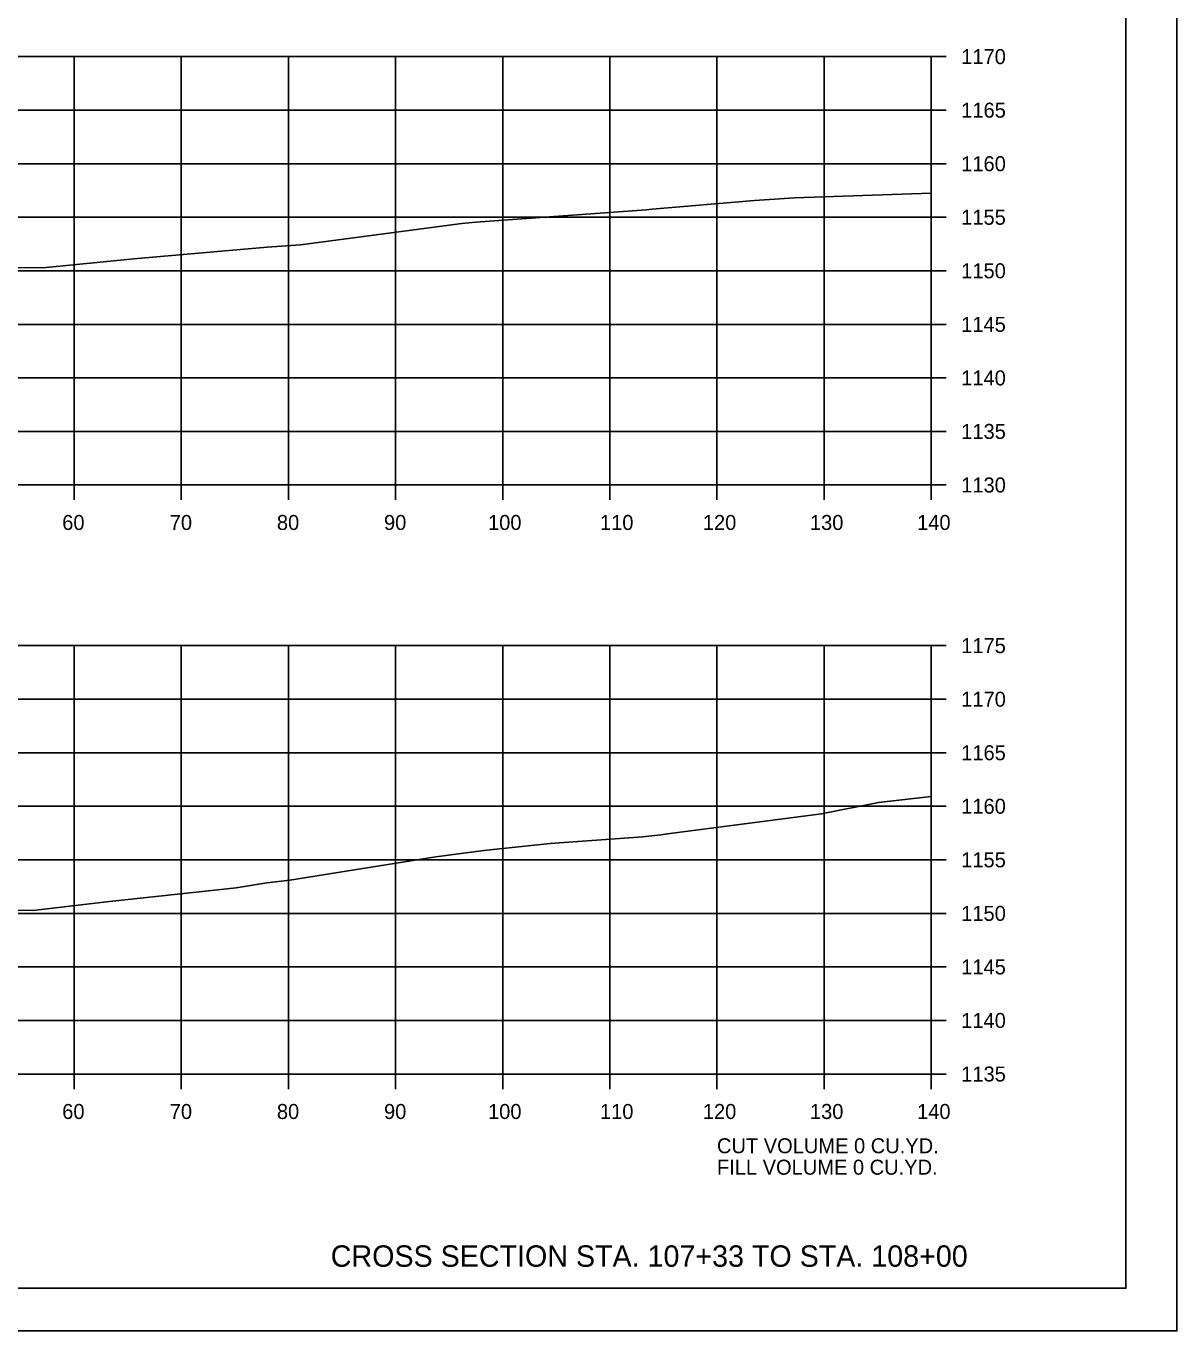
# Model space of a CAD drawing. Extents: x 1368971 to 1374497, y 378717 to 381839.
# Drawn here: x 1374389.8 to 1374497.3, y 380592.1 to 380713.9 of the extents above; entities that cross this region are included whole.
import ezdxf

# ---------------------------------------------------------------- set-up
doc = ezdxf.new("R2010")
doc.units = 0
for name, color, linetype in [('R_Axis', 7, 'Continuous'), ('R_Axis Annot', 7, 'Continuous'), ('R_Border', 7, 'Continuous'), ('R_Draft', 7, 'Continuous'), ('R_Exist Surface', 7, 'Continuous'), ('R_Grid', 7, 'Continuous'), ('R_No Plot', 7, 'Continuous')]:
    doc.layers.add(name, color=color, linetype=linetype)

msp = doc.modelspace()

# ---------------------------------------------------------------- linework, layer by layer
at = {"layer": 'R_Axis'}
for p, q in [((1374474.34, 380671.07), (1374474.34, 380711.07)), ((1374475.74, 380711.07), (1374474.34, 380711.07)), ((1374475.74, 380706.07), (1374474.34, 380706.07)), ((1374475.74, 380701.07), (1374474.34, 380701.07)), ((1374475.74, 380696.07), (1374474.34, 380696.07)), ((1374475.74, 380691.07), (1374474.34, 380691.07)), ((1374475.74, 380686.07), (1374474.34, 380686.07)), ((1374475.74, 380681.07), (1374474.34, 380681.07)), ((1374475.74, 380676.07), (1374474.34, 380676.07)), ((1374194.34, 380671.07), (1374474.34, 380671.07)), ((1374394.34, 380669.67), (1374394.34, 380671.07)), ((1374404.34, 380669.67), (1374404.34, 380671.07)), ((1374414.34, 380669.67), (1374414.34, 380671.07)), ((1374424.34, 380669.67), (1374424.34, 380671.07)), ((1374434.34, 380669.67), (1374434.34, 380671.07)), ((1374444.34, 380669.67), (1374444.34, 380671.07)), ((1374454.34, 380669.67), (1374454.34, 380671.07)), ((1374464.34, 380669.67), (1374464.34, 380671.07)), ((1374474.34, 380669.67), (1374474.34, 380671.07)), ((1374475.74, 380671.07), (1374474.34, 380671.07)), ((1374474.34, 380616.07), (1374474.34, 380656.07)), ((1374475.74, 380656.07), (1374474.34, 380656.07)), ((1374475.74, 380651.07), (1374474.34, 380651.07)), ((1374475.74, 380646.07), (1374474.34, 380646.07)), ((1374475.74, 380641.07), (1374474.34, 380641.07)), ((1374475.74, 380636.07), (1374474.34, 380636.07)), ((1374475.74, 380631.07), (1374474.34, 380631.07)), ((1374475.74, 380626.07), (1374474.34, 380626.07)), ((1374475.74, 380621.07), (1374474.34, 380621.07)), ((1374194.34, 380616.07), (1374474.34, 380616.07)), ((1374394.34, 380614.67), (1374394.34, 380616.07)), ((1374404.34, 380614.67), (1374404.34, 380616.07)), ((1374414.34, 380614.67), (1374414.34, 380616.07)), ((1374424.34, 380614.67), (1374424.34, 380616.07)), ((1374434.34, 380614.67), (1374434.34, 380616.07)), ((1374444.34, 380614.67), (1374444.34, 380616.07)), ((1374454.34, 380614.67), (1374454.34, 380616.07)), ((1374464.34, 380614.67), (1374464.34, 380616.07)), ((1374474.34, 380614.67), (1374474.34, 380616.07)), ((1374475.74, 380616.07), (1374474.34, 380616.07))]:
    msp.add_line(p, q, dxfattribs=at)
at = {"layer": 'R_Border'}
for q in [(1374492.52, 380801.53), (1374176.34, 380596.07)]:
    msp.add_line((1374492.52, 380596.07), q, dxfattribs=at)
at = {"layer": 'R_Exist Surface'}
for points in [[(1374383.26, 380691.42), (1374391.4, 380691.36), (1374399.9, 380692.18), (1374412.34, 380693.28), (1374415.45, 380693.51), (1374430.53, 380695.48), (1374431.19, 380695.54), (1374431.83, 380695.6), (1374447.72, 380696.75), (1374448.29, 380696.81), (1374457.83, 380697.64), (1374461.59, 380697.88), (1374474.34, 380698.33)], [(1374385.85, 380631.4), (1374390.47, 380631.35), (1374397.65, 380632.18), (1374409.45, 380633.44), (1374412.32, 380633.91), (1374414.46, 380634.17), (1374428.09, 380636.36), (1374432.57, 380636.94), (1374438.77, 380637.59), (1374447.42, 380638.22), (1374449.09, 380638.4), (1374449.71, 380638.51), (1374464.11, 380640.36), (1374469.42, 380641.41), (1374474.34, 380641.98)]]:
    msp.add_lwpolyline(points, dxfattribs=at)
at = {"layer": 'R_Grid'}
for p, q in [((1374194.34, 380711.07), (1374474.34, 380711.07)), ((1374394.34, 380671.07), (1374394.34, 380711.07)), ((1374404.34, 380671.07), (1374404.34, 380711.07)), ((1374414.34, 380671.07), (1374414.34, 380711.07)), ((1374424.34, 380671.07), (1374424.34, 380711.07)), ((1374434.34, 380671.07), (1374434.34, 380711.07)), ((1374444.34, 380671.07), (1374444.34, 380711.07)), ((1374454.34, 380671.07), (1374454.34, 380711.07)), ((1374464.34, 380671.07), (1374464.34, 380711.07)), ((1374474.34, 380671.07), (1374474.34, 380711.07)), ((1374194.34, 380706.07), (1374474.34, 380706.07)), ((1374194.34, 380701.07), (1374474.34, 380701.07)), ((1374194.34, 380696.07), (1374474.34, 380696.07)), ((1374194.34, 380691.07), (1374474.34, 380691.07)), ((1374194.34, 380686.07), (1374474.34, 380686.07)), ((1374194.34, 380681.07), (1374474.34, 380681.07)), ((1374194.34, 380676.07), (1374474.34, 380676.07)), ((1374194.34, 380671.07), (1374474.34, 380671.07)), ((1374194.34, 380656.07), (1374474.34, 380656.07)), ((1374394.34, 380616.07), (1374394.34, 380656.07)), ((1374404.34, 380616.07), (1374404.34, 380656.07)), ((1374414.34, 380616.07), (1374414.34, 380656.07)), ((1374424.34, 380616.07), (1374424.34, 380656.07)), ((1374434.34, 380616.07), (1374434.34, 380656.07)), ((1374444.34, 380616.07), (1374444.34, 380656.07)), ((1374454.34, 380616.07), (1374454.34, 380656.07)), ((1374464.34, 380616.07), (1374464.34, 380656.07)), ((1374474.34, 380616.07), (1374474.34, 380656.07)), ((1374194.34, 380651.07), (1374474.34, 380651.07)), ((1374194.34, 380646.07), (1374474.34, 380646.07)), ((1374194.34, 380641.07), (1374474.34, 380641.07)), ((1374194.34, 380636.07), (1374474.34, 380636.07)), ((1374194.34, 380631.07), (1374474.34, 380631.07)), ((1374194.34, 380626.07), (1374474.34, 380626.07)), ((1374194.34, 380621.07), (1374474.34, 380621.07)), ((1374194.34, 380616.07), (1374474.34, 380616.07))]:
    msp.add_line(p, q, dxfattribs=at)
at = {"layer": 'R_No Plot'}
msp.add_line((1374163.94, 380592.09), (1374497.27, 380592.09), dxfattribs=at)
for points in [[(1374163.93, 380805.42), (1374497.27, 380805.42), (1374497.27, 380592.08), (1374163.93, 380592.08)], [(1374410.26, 380801.53), (1374410.26, 380791.65), (1374445.99, 380791.65), (1374445.99, 380788.73), (1374469.19, 380788.73), (1374469.19, 380765.51), (1374492.52, 380765.51), (1374492.52, 380596.07), (1374176.34, 380596.07), (1374176.34, 380801.53)]]:
    msp.add_lwpolyline(points, close=True, dxfattribs=at)

# ---------------------------------------------------------------- texts
at = {"layer": 'R_Axis Annot'}
for s, p in [('1170', (1374477.14, 380710.37)), ('1165', (1374477.14, 380705.37)), ('1160', (1374477.14, 380700.37)), ('1155', (1374477.14, 380695.37)), ('1150', (1374477.14, 380690.37)), ('1145', (1374477.14, 380685.37)), ('1140', (1374477.14, 380680.37)), ('1135', (1374477.14, 380675.37)), ('1130', (1374477.14, 380670.37)), ('60', (1374393.22, 380666.87)), ('70', (1374403.26, 380666.87)), ('80', (1374413.26, 380666.87)), ('90', (1374423.26, 380666.87)), ('100', (1374432.97, 380666.87)), ('110', (1374443.42, 380666.87)), ('120', (1374453.02, 380666.87)), ('130', (1374463.02, 380666.87)), ('140', (1374473.02, 380666.87)), ('1175', (1374477.14, 380655.37)), ('1170', (1374477.14, 380650.37)), ('1165', (1374477.14, 380645.37)), ('1160', (1374477.14, 380640.37)), ('1155', (1374477.14, 380635.37)), ('1150', (1374477.14, 380630.37)), ('1145', (1374477.14, 380625.37)), ('1140', (1374477.14, 380620.37)), ('1135', (1374477.14, 380615.37)), ('60', (1374393.22, 380611.87)), ('70', (1374403.26, 380611.87)), ('80', (1374413.26, 380611.87)), ('90', (1374423.26, 380611.87)), ('100', (1374432.97, 380611.87)), ('110', (1374443.42, 380611.87)), ('120', (1374453.02, 380611.87)), ('130', (1374463.02, 380611.87)), ('140', (1374473.02, 380611.87)), ('CUT VOLUME 0 CU.YD.', (1374454.34, 380608.67)), ('FILL VOLUME 0 CU.YD.', (1374454.34, 380606.67))]:
    msp.add_text(s, height=1.4, dxfattribs=at).set_placement(p)
at = {"layer": 'R_Draft'}
msp.add_text('CROSS SECTION STA. 107+33 TO STA. 108+00', height=2, dxfattribs=at).set_placement((1374418.29, 380598.07))

doc.saveas('drawing.dxf')
